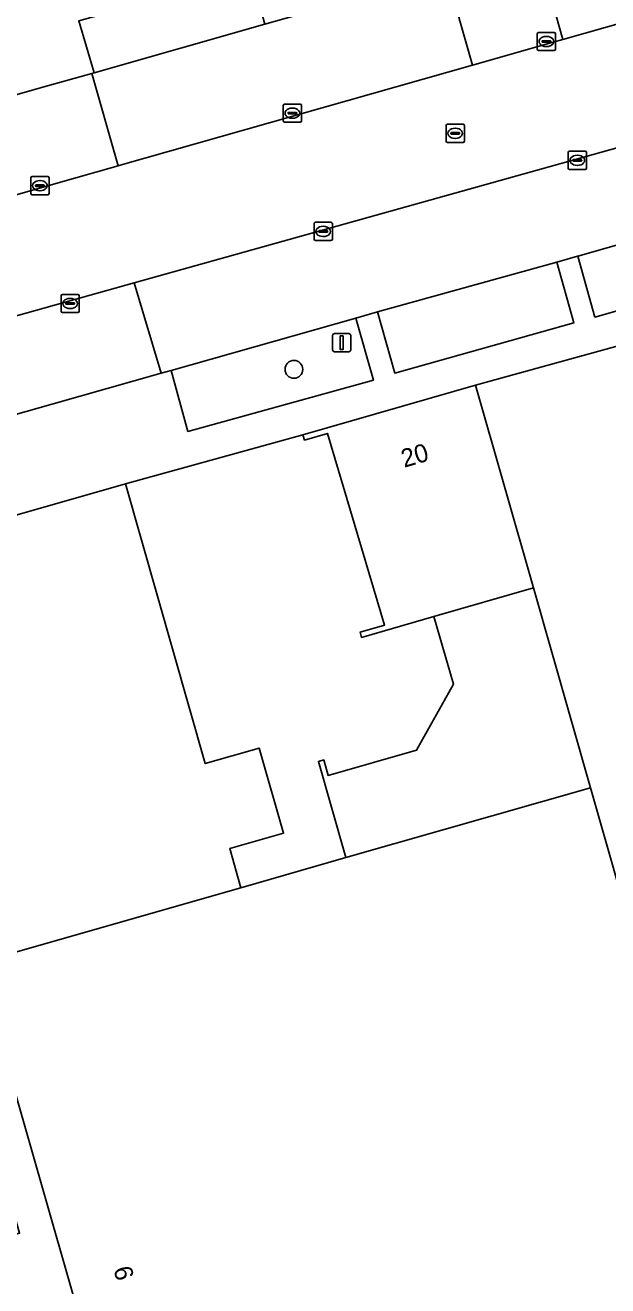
# Model space of a CAD drawing. Extents: x 159680 to 160786, y 387323 to 388340.
# Drawn here: x 160078.1 to 160110.1, y 388119.4 to 388188.6 of the extents above; entities that cross this region are included whole.
import ezdxf

# ---------------------------------------------------------------- set-up
doc = ezdxf.new("R2010")
doc.units = 0
for name, color, linetype in [('IMGEO_Boom', 7, 'Continuous'), ('IMGEO_Erf', 7, 'Continuous'), ('IMGEO_Groenvoorziening', 7, 'Continuous'), ('IMGEO_Kolk', 7, 'Continuous'), ('IMGEO_Lichtmast', 7, 'Continuous'), ('IMGEO_Muur', 7, 'Continuous'), ('IMGEO_Pand', 7, 'Continuous'), ('IMGEO_Pand_nummerreeks', 7, 'Continuous'), ('IMGEO_Parkeervlak_open', 7, 'Continuous'), ('IMGEO_Rijbaan_lokaal_open', 7, 'Continuous'), ('IMGEO_Rioolput', 7, 'Continuous'), ('IMGEO_Voetpad_open', 7, 'Continuous')]:
    doc.layers.add(name, color=color, linetype=linetype)

msp = doc.modelspace()

# ---------------------------------------------------------------- linework, layer by layer
at = {"layer": 'IMGEO_Boom'}
msp.add_circle((160092.868, 388169.742), 0.489, dxfattribs=at)
at = {"layer": 'IMGEO_Erf'}
msp.add_lwpolyline([(160100.56, 388156.174), (160096.582, 388155.024), (160096.498, 388155.313), (160097.844, 388155.702), (160094.711, 388166.221), (160093.45, 388165.856), (160093.367, 388166.144), (160087.462, 388164.514), (160083.612, 388163.451), (160088.004, 388148.101), (160090.967, 388148.949), (160092.304, 388144.276), (160089.341, 388143.429), (160089.955, 388141.283), (160095.724, 388142.934), (160094.214, 388148.213), (160094.503, 388148.296), (160094.746, 388147.45), (160099.602, 388148.84), (160101.635, 388152.457)], close=True, dxfattribs=at)
at = {"layer": 'IMGEO_Groenvoorziening'}
for points in [[(160091.268, 388188.692), (160090.478, 388191.516), (160081.049, 388188.87), (160081.906, 388186.024)], [(160126.458, 388177.472), (160125.783, 388179.71), (160125.542, 388180.614), (160125.307, 388180.754), (160108.453, 388175.96), (160109.397, 388172.612)], [(160107.299, 388175.633), (160097.454, 388172.898), (160098.406, 388169.54), (160108.241, 388172.289)], [(160096.266, 388172.561), (160086.127, 388169.688), (160087.045, 388166.331), (160097.233, 388169.14)]]:
    msp.add_lwpolyline(points, close=True, dxfattribs=at)
msp.add_lwpolyline([(160130.548, 388166.034), (160127.875, 388175.768), (160102.84, 388168.883), (160106.019, 388157.755), (160109.156, 388146.774), (160119.303, 388111.251), (160122.007, 388101.853), (160130.129, 388073.073), (160131.495, 388068.203), (160134.01, 388068.908), (160142.333, 388039.689), (160139.697, 388038.949), (160105.848, 388029.451), (160105.822, 388029.542), (160105.641, 388029.49), (160108.688, 388018.764)], dxfattribs=at)
at = {"layer": 'IMGEO_Kolk'}
for p, q in [((160106.232, 388187.317), (160106.232, 388188.169)), ((160106.307, 388188.243), (160107.159, 388188.243)), ((160106.534, 388187.786), (160106.932, 388187.786)), ((160106.72, 388188.023), (160106.745, 388188.023)), ((160107.233, 388188.169), (160107.233, 388187.317)), ((160107.159, 388187.243), (160106.307, 388187.243)), ((160106.491, 388187.737), (160106.491, 388187.749)), ((160106.929, 388187.7), (160106.531, 388187.7)), ((160106.743, 388187.463), (160106.718, 388187.463)), ((160106.975, 388187.749), (160106.975, 388187.737)), ((160092.283, 388183.379), (160092.283, 388184.231)), ((160092.358, 388184.305), (160093.21, 388184.305)), ((160092.542, 388183.799), (160092.542, 388183.811)), ((160092.98, 388183.762), (160092.582, 388183.762)), ((160092.585, 388183.848), (160092.983, 388183.848)), ((160092.771, 388184.085), (160092.796, 388184.085)), ((160093.026, 388183.811), (160093.026, 388183.799)), ((160093.284, 388184.231), (160093.284, 388183.379)), ((160093.21, 388183.305), (160092.358, 388183.305)), ((160092.794, 388183.525), (160092.769, 388183.525)), ((160107.93, 388180.79), (160107.93, 388181.642)), ((160108.005, 388181.716), (160108.857, 388181.716)), ((160108.931, 388181.642), (160108.931, 388180.79)), ((160108.189, 388181.21), (160108.189, 388181.222)), ((160108.627, 388181.173), (160108.229, 388181.173)), ((160108.232, 388181.259), (160108.63, 388181.259)), ((160108.441, 388180.936), (160108.416, 388180.936)), ((160108.418, 388181.496), (160108.443, 388181.496)), ((160108.673, 388181.222), (160108.673, 388181.21)), ((160078.42, 388179.401), (160078.42, 388180.253)), ((160078.495, 388180.327), (160079.347, 388180.327)), ((160079.421, 388180.253), (160079.421, 388179.401)), ((160108.857, 388180.716), (160108.005, 388180.716)), ((160078.679, 388179.821), (160078.679, 388179.833)), ((160079.117, 388179.784), (160078.719, 388179.784)), ((160078.722, 388179.87), (160079.12, 388179.87)), ((160078.931, 388179.547), (160078.906, 388179.547)), ((160078.908, 388180.107), (160078.933, 388180.107)), ((160079.163, 388179.833), (160079.163, 388179.821)), ((160079.347, 388179.327), (160078.495, 388179.327)), ((160093.978, 388176.889), (160093.978, 388177.741)), ((160094.053, 388177.815), (160094.905, 388177.815)), ((160094.466, 388177.595), (160094.491, 388177.595)), ((160094.979, 388177.741), (160094.979, 388176.889)), ((160094.905, 388176.815), (160094.053, 388176.815)), ((160094.237, 388177.309), (160094.237, 388177.321)), ((160094.675, 388177.272), (160094.277, 388177.272)), ((160094.28, 388177.358), (160094.678, 388177.358)), ((160094.489, 388177.035), (160094.464, 388177.035)), ((160094.721, 388177.321), (160094.721, 388177.309)), ((160080.081, 388172.929), (160080.081, 388173.781)), ((160080.156, 388173.855), (160081.008, 388173.855)), ((160080.34, 388173.349), (160080.34, 388173.361)), ((160080.778, 388173.312), (160080.38, 388173.312)), ((160080.383, 388173.398), (160080.781, 388173.398)), ((160080.569, 388173.635), (160080.594, 388173.635)), ((160080.824, 388173.361), (160080.824, 388173.349)), ((160081.082, 388173.781), (160081.082, 388172.929)), ((160081.008, 388172.855), (160080.156, 388172.855)), ((160080.592, 388173.075), (160080.567, 388173.075))]:
    msp.add_line(p, q, dxfattribs=at)
for points in [[(160106.232, 388187.317), (160106.232, 388188.169)], [(160106.307, 388188.243), (160107.159, 388188.243)], [(160107.233, 388188.169), (160107.233, 388187.317)], [(160107.159, 388187.243), (160106.307, 388187.243)], [(160092.283, 388183.379), (160092.283, 388184.231)], [(160092.358, 388184.305), (160093.21, 388184.305)], [(160093.284, 388184.231), (160093.284, 388183.379)], [(160093.21, 388183.305), (160092.358, 388183.305)], [(160107.93, 388180.79), (160107.93, 388181.642)], [(160108.005, 388181.716), (160108.857, 388181.716)], [(160108.931, 388181.642), (160108.931, 388180.79)], [(160078.42, 388179.401), (160078.42, 388180.253)], [(160078.495, 388180.327), (160079.347, 388180.327)], [(160079.421, 388180.253), (160079.421, 388179.401)], [(160108.857, 388180.716), (160108.005, 388180.716)], [(160079.347, 388179.327), (160078.495, 388179.327)], [(160093.978, 388176.889), (160093.978, 388177.741)], [(160094.053, 388177.815), (160094.905, 388177.815)], [(160094.979, 388177.741), (160094.979, 388176.889)], [(160094.905, 388176.815), (160094.053, 388176.815)], [(160080.081, 388172.929), (160080.081, 388173.781)], [(160080.156, 388173.855), (160081.008, 388173.855)], [(160081.082, 388173.781), (160081.082, 388172.929)], [(160081.008, 388172.855), (160080.156, 388172.855)]]:
    msp.add_lwpolyline(points, dxfattribs=at)
for centre, radius, start, end in [((160106.309, 388188.167), 0.0765, 91.55205, 178.44795), ((160106.309, 388188.167), 0.0765, 91.55205, 178.44795), ((160106.531, 388187.746), 0.0403, 85.87752, 175.75265), ((160106.936, 388187.748), 0.0386, 1.73085, 96.63898), ((160107.157, 388188.167), 0.0765, 1.55205, 88.44795), ((160107.157, 388188.167), 0.0765, 1.55205, 88.44795), ((160106.309, 388187.319), 0.0765, 181.55205, 268.44795), ((160106.309, 388187.319), 0.0765, 181.55205, 268.44795), ((160106.528, 388187.736), 0.0366, 178.93798, 274.71019), ((160106.932, 388187.743), 0.043, 264.86636, 352.45326), ((160107.157, 388187.319), 0.0765, 271.55205, 358.44795), ((160107.157, 388187.319), 0.0765, 271.55205, 358.44795), ((160092.36, 388184.229), 0.0765, 91.55205, 178.44795), ((160092.36, 388184.229), 0.0765, 91.55205, 178.44795), ((160092.582, 388183.808), 0.0403, 85.87752, 175.75265), ((160092.579, 388183.798), 0.0366, 178.93798, 274.71019), ((160092.983, 388183.805), 0.043, 264.86636, 352.45326), ((160092.987, 388183.81), 0.0386, 1.73085, 96.63898), ((160093.208, 388184.229), 0.0765, 1.55205, 88.44795), ((160093.208, 388184.229), 0.0765, 1.55205, 88.44795), ((160092.36, 388183.381), 0.0765, 181.55205, 268.44795), ((160092.36, 388183.381), 0.0765, 181.55205, 268.44795), ((160093.208, 388183.381), 0.0765, 271.55205, 358.44795), ((160093.208, 388183.381), 0.0765, 271.55205, 358.44795), ((160108.007, 388181.64), 0.0765, 91.55205, 178.44795), ((160108.007, 388181.64), 0.0765, 91.55205, 178.44795), ((160108.855, 388181.64), 0.0765, 1.55205, 88.44795), ((160108.855, 388181.64), 0.0765, 1.55205, 88.44795), ((160108.229, 388181.219), 0.0403, 85.87752, 175.75265), ((160108.226, 388181.209), 0.0366, 178.93798, 274.71019), ((160108.63, 388181.216), 0.043, 264.86636, 352.45326), ((160108.634, 388181.221), 0.0386, 1.73085, 96.63898), ((160078.497, 388180.251), 0.0765, 91.55205, 178.44795), ((160078.497, 388180.251), 0.0765, 91.55205, 178.44795), ((160079.345, 388180.251), 0.0765, 1.55205, 88.44795), ((160079.345, 388180.251), 0.0765, 1.55205, 88.44795), ((160108.007, 388180.792), 0.0765, 181.55205, 268.44795), ((160108.007, 388180.792), 0.0765, 181.55205, 268.44795), ((160108.855, 388180.792), 0.0765, 271.55205, 358.44795), ((160108.855, 388180.792), 0.0765, 271.55205, 358.44795), ((160078.719, 388179.83), 0.0403, 85.87752, 175.75265), ((160078.716, 388179.82), 0.0366, 178.93798, 274.71019), ((160079.12, 388179.827), 0.043, 264.86636, 352.45326), ((160079.124, 388179.832), 0.0386, 1.73085, 96.63898), ((160078.497, 388179.403), 0.0765, 181.55205, 268.44795), ((160078.497, 388179.403), 0.0765, 181.55205, 268.44795), ((160079.345, 388179.403), 0.0765, 271.55205, 358.44795), ((160079.345, 388179.403), 0.0765, 271.55205, 358.44795), ((160094.055, 388177.739), 0.0765, 91.55205, 178.44795), ((160094.055, 388177.739), 0.0765, 91.55205, 178.44795), ((160094.903, 388177.739), 0.0765, 1.55205, 88.44795), ((160094.903, 388177.739), 0.0765, 1.55205, 88.44795), ((160094.055, 388176.891), 0.0765, 181.55205, 268.44795), ((160094.055, 388176.891), 0.0765, 181.55205, 268.44795), ((160094.277, 388177.318), 0.0403, 85.87752, 175.75265), ((160094.274, 388177.308), 0.0366, 178.93798, 274.71019), ((160094.678, 388177.315), 0.043, 264.86636, 352.45326), ((160094.682, 388177.32), 0.0386, 1.73085, 96.63898), ((160094.903, 388176.891), 0.0765, 271.55205, 358.44795), ((160094.903, 388176.891), 0.0765, 271.55205, 358.44795), ((160080.158, 388173.779), 0.0765, 91.55205, 178.44795), ((160080.158, 388173.779), 0.0765, 91.55205, 178.44795), ((160080.38, 388173.358), 0.0403, 85.87752, 175.75265), ((160080.377, 388173.348), 0.0366, 178.93798, 274.71019), ((160080.781, 388173.355), 0.043, 264.86636, 352.45326), ((160080.785, 388173.36), 0.0386, 1.73085, 96.63898), ((160081.006, 388173.779), 0.0765, 1.55205, 88.44795), ((160081.006, 388173.779), 0.0765, 1.55205, 88.44795), ((160080.158, 388172.931), 0.0765, 181.55205, 268.44795), ((160080.158, 388172.931), 0.0765, 181.55205, 268.44795), ((160081.006, 388172.931), 0.0765, 271.55205, 358.44795), ((160081.006, 388172.931), 0.0765, 271.55205, 358.44795)]:
    msp.add_arc(centre, radius, start, end, dxfattribs=at)
for centre, major_axis, ratio, start_param, end_param in [((160106.719, 388187.743), (-0.387, 0.002), 0.722429, 4.712389, 7.853982), ((160106.744, 388187.743), (-0.39, 0.002), 0.717154, 1.570796, 4.712389), ((160092.77, 388183.805), (-0.387, 0.002), 0.722429, 4.712389, 7.853982), ((160092.795, 388183.805), (-0.39, 0.002), 0.717154, 1.570796, 4.712389), ((160108.417, 388181.216), (-0.387, 0.002), 0.722429, 4.712389, 7.853982), ((160108.442, 388181.216), (-0.39, 0.002), 0.717154, 1.570796, 4.712389), ((160078.907, 388179.827), (-0.387, 0.002), 0.722429, 4.712389, 7.853982), ((160078.932, 388179.827), (-0.39, 0.002), 0.717154, 1.570796, 4.712389), ((160094.465, 388177.315), (-0.387, 0.002), 0.722429, 4.712389, 7.853982), ((160094.49, 388177.315), (-0.39, 0.002), 0.717154, 1.570796, 4.712389), ((160080.568, 388173.355), (-0.387, 0.002), 0.722429, 4.712389, 7.853982), ((160080.593, 388173.355), (-0.39, 0.002), 0.717154, 1.570796, 4.712389)]:
    msp.add_ellipse(centre, major_axis=major_axis, ratio=ratio, start_param=start_param, end_param=end_param, dxfattribs=at)
at = {"layer": 'IMGEO_Lichtmast'}
for p, q in [((160094.996, 388170.805), (160094.996, 388171.605)), ((160094.996, 388171.605), (160094.996, 388170.805)), ((160095.096, 388171.705), (160095.886, 388171.705)), ((160095.886, 388171.705), (160095.096, 388171.705)), ((160095.986, 388171.605), (160095.986, 388170.805)), ((160095.986, 388170.805), (160095.986, 388171.605)), ((160095.886, 388170.705), (160095.096, 388170.705)), ((160095.096, 388170.705), (160095.886, 388170.705))]:
    msp.add_line(p, q, dxfattribs=at)
msp.add_lwpolyline([(160095.416, 388171.58), (160095.566, 388171.58), (160095.566, 388170.83), (160095.416, 388170.83), (160095.416, 388171.58)], dxfattribs=at)
for centre, start, end in [((160095.096, 388171.605), 90, 180), ((160095.096, 388171.605), 90, 180), ((160095.886, 388171.605), 0, 90), ((160095.886, 388171.605), 360, 90), ((160095.096, 388170.805), 180, 270), ((160095.096, 388170.805), 180, 270), ((160095.886, 388170.805), 270, 0), ((160095.886, 388170.805), 270, 0)]:
    msp.add_arc(centre, 0.1, start, end, dxfattribs=at)
at = {"layer": 'IMGEO_Muur'}
msp.add_lwpolyline([(160093.367, 388166.144), (160087.462, 388164.514)], dxfattribs=at)
at = {"layer": 'IMGEO_Pand'}
for points in [[(160093.367, 388166.144), (160093.45, 388165.856), (160094.711, 388166.221), (160097.844, 388155.702), (160096.498, 388155.313), (160096.582, 388155.024), (160100.56, 388156.174), (160106.019, 388157.755), (160102.84, 388168.883)], [(160083.612, 388163.451), (160070.039, 388159.568), (160069.173, 388159.32), (160075.514, 388137.157), (160089.955, 388141.283), (160089.341, 388143.429), (160092.304, 388144.276), (160090.967, 388148.949), (160088.004, 388148.101)], [(160106.019, 388157.755), (160100.56, 388156.174), (160101.635, 388152.457), (160099.602, 388148.84), (160094.746, 388147.45), (160094.503, 388148.296), (160094.214, 388148.213), (160095.724, 388142.934), (160109.156, 388146.774)], [(160085.679, 388101.631), (160119.303, 388111.251), (160109.156, 388146.774), (160095.724, 388142.934), (160089.955, 388141.283), (160075.514, 388137.157), (160084.325, 388106.364)]]:
    msp.add_lwpolyline(points, close=True, dxfattribs=at)
at = {"layer": 'IMGEO_Parkeervlak_open'}
msp.add_lwpolyline([(160101.236, 388191.535), (160099.584, 388191.064), (160098.414, 388190.73), (160092.45, 388189.029), (160091.268, 388188.692), (160081.906, 388186.024), (160081.763, 388185.984), (160083.225, 388180.919), (160083.328, 388180.948), (160102.67, 388186.446)], close=True, dxfattribs=at)
for points in [[(160124.746, 388185.866), (160084.098, 388174.496), (160085.574, 388169.532), (160086.127, 388169.688), (160096.266, 388172.561), (160097.454, 388172.898), (160107.299, 388175.633), (160108.434, 388175.954), (160108.453, 388175.96), (160125.307, 388180.754)], [(160085.574, 388169.532), (160084.098, 388174.496), (160065.399, 388169.266)], [(160066.59, 388168.629), (160067.773, 388164.487), (160085.574, 388169.532)]]:
    msp.add_lwpolyline(points, dxfattribs=at)
at = {"layer": 'IMGEO_Rijbaan_lokaal_open'}
for points in [[(160123.035, 388192.198), (160119.865, 388191.304), (160114.871, 388189.896), (160107.632, 388187.855), (160107.103, 388187.706), (160102.67, 388186.446), (160083.328, 388180.948), (160083.225, 388180.919), (160080.763, 388180.221), (160075.81, 388178.818), (160071.002, 388177.456), (160063.981, 388175.467), (160044.872, 388170.053), (160040.126, 388168.708), (159987.186, 388153.709), (159976.541, 388150.693), (159978.236, 388144.583), (159979.927, 388145.072), (160003.029, 388151.594), (160008.004, 388152.999), (160015.168, 388155.022), (160022.544, 388157.104), (160040.346, 388162.13)], [(160040.346, 388162.13), (160041.929, 388162.608), (160042.911, 388162.898), (160063.98, 388168.869), (160064.633, 388169.054), (160065.399, 388169.266), (160084.098, 388174.496), (160124.746, 388185.866), (160126.295, 388186.292), (160137.933, 388187.222), (160139.614, 388187.314)]]:
    msp.add_lwpolyline(points, dxfattribs=at)
at = {"layer": 'IMGEO_Rioolput'}
for p, q in [((160101.227, 388182.276), (160101.227, 388183.128)), ((160101.302, 388183.202), (160102.154, 388183.202)), ((160101.715, 388182.982), (160101.74, 388182.982)), ((160102.228, 388183.128), (160102.228, 388182.276)), ((160101.486, 388182.696), (160101.486, 388182.708)), ((160101.924, 388182.659), (160101.526, 388182.659)), ((160101.529, 388182.745), (160101.927, 388182.745)), ((160101.738, 388182.422), (160101.713, 388182.422)), ((160101.97, 388182.708), (160101.97, 388182.696)), ((160102.154, 388182.202), (160101.302, 388182.202))]:
    msp.add_line(p, q, dxfattribs=at)
for points in [[(160101.227, 388182.276), (160101.227, 388183.128)], [(160101.302, 388183.202), (160102.154, 388183.202)], [(160102.228, 388183.128), (160102.228, 388182.276)], [(160102.154, 388182.202), (160101.302, 388182.202)]]:
    msp.add_lwpolyline(points, dxfattribs=at)
for centre, radius, start, end in [((160101.304, 388183.126), 0.0765, 91.55205, 178.44795), ((160101.304, 388183.126), 0.0765, 91.55205, 178.44795), ((160102.152, 388183.126), 0.0765, 1.55205, 88.44795), ((160102.152, 388183.126), 0.0765, 1.55205, 88.44795), ((160101.304, 388182.278), 0.0765, 181.55205, 268.44795), ((160101.304, 388182.278), 0.0765, 181.55205, 268.44795), ((160101.526, 388182.705), 0.0403, 85.87752, 175.75265), ((160101.523, 388182.695), 0.0366, 178.93798, 274.71019), ((160101.927, 388182.702), 0.043, 264.86636, 352.45326), ((160101.931, 388182.707), 0.0386, 1.73085, 96.63898), ((160102.152, 388182.278), 0.0765, 271.55205, 358.44795), ((160102.152, 388182.278), 0.0765, 271.55205, 358.44795)]:
    msp.add_arc(centre, radius, start, end, dxfattribs=at)
for centre, major_axis, ratio, start_param, end_param in [((160101.714, 388182.702), (-0.387, 0.002), 0.722429, 4.712389, 7.853982), ((160101.739, 388182.702), (-0.39, 0.002), 0.717154, 1.570796, 4.712389)]:
    msp.add_ellipse(centre, major_axis=major_axis, ratio=ratio, start_param=start_param, end_param=end_param, dxfattribs=at)
at = {"layer": 'IMGEO_Voetpad_open'}
for points in [[(160113.45, 388194.998), (160113.036, 388194.881), (160106.209, 388192.943), (160107.632, 388187.855), (160114.871, 388189.896)], [(160106.209, 388192.943), (160106.014, 388192.888), (160102.832, 388191.99), (160101.236, 388191.535), (160102.67, 388186.446), (160107.103, 388187.706), (160107.632, 388187.855)], [(160081.763, 388185.984), (160079.336, 388185.301), (160074.379, 388183.906), (160075.81, 388178.818), (160080.763, 388180.221), (160083.225, 388180.919)]]:
    msp.add_lwpolyline(points, close=True, dxfattribs=at)
for points in [[(160032.223, 388175.175), (160037.741, 388176.705), (160038.609, 388173.75), (160038.712, 388173.779), (160043.382, 388175.103), (160043.799, 388175.221), (160042.978, 388178.157), (160047.561, 388179.476), (160048.394, 388176.52), (160053.8, 388178.069), (160052.943, 388180.965), (160061.779, 388183.455), (160062.614, 388180.595), (160069.578, 388182.555), (160074.379, 388183.906), (160079.336, 388185.301), (160081.763, 388185.984), (160081.906, 388186.024), (160081.049, 388188.87)], [(160124.077, 388184.658), (160125.307, 388180.754), (160125.542, 388180.614), (160125.783, 388179.71), (160126.458, 388177.472), (160109.397, 388172.612), (160108.453, 388175.96), (160108.434, 388175.954), (160107.299, 388175.633), (160108.241, 388172.289), (160098.406, 388169.54), (160097.454, 388172.898), (160096.266, 388172.561), (160097.233, 388169.14), (160087.045, 388166.331), (160086.127, 388169.688), (160085.574, 388169.532), (160067.773, 388164.487), (160066.59, 388168.629)], [(160093.367, 388166.144), (160102.84, 388168.883), (160127.875, 388175.768), (160130.068, 388176.527), (160129.626, 388178.31), (160128.23, 388177.921), (160126.826, 388182.769)], [(160059.907, 388156.441), (160061.546, 388156.895), (160064.518, 388157.719), (160067.598, 388158.572), (160069.173, 388159.32), (160070.039, 388159.568), (160083.612, 388163.451), (160087.462, 388164.514), (160093.367, 388166.144)], [(160084.325, 388106.364), (160075.514, 388137.157), (160069.173, 388159.32), (160067.598, 388158.572), (160068.237, 388156.292), (160070.715, 388147.426), (160067.665, 388146.599), (160068, 388145.416), (160071.08, 388146.245), (160073.868, 388136.244), (160070.85, 388135.346), (160071.144, 388134.309), (160071.913, 388131.592), (160074.97, 388132.457), (160077.804, 388122.321), (160074.779, 388121.481), (160075.69, 388118.268)]]:
    msp.add_lwpolyline(points, dxfattribs=at)

# ---------------------------------------------------------------- texts
at = {"layer": 'IMGEO_Pand_nummerreeks'}
for s, rotation, p in [('20', 16.12657, (160098.922, 388164.336)), ('6', 285.96733, (160082.945, 388120.349))]:
    msp.add_text(s, height=1, rotation=rotation, dxfattribs=at).set_placement(p)

doc.saveas('drawing.dxf')
